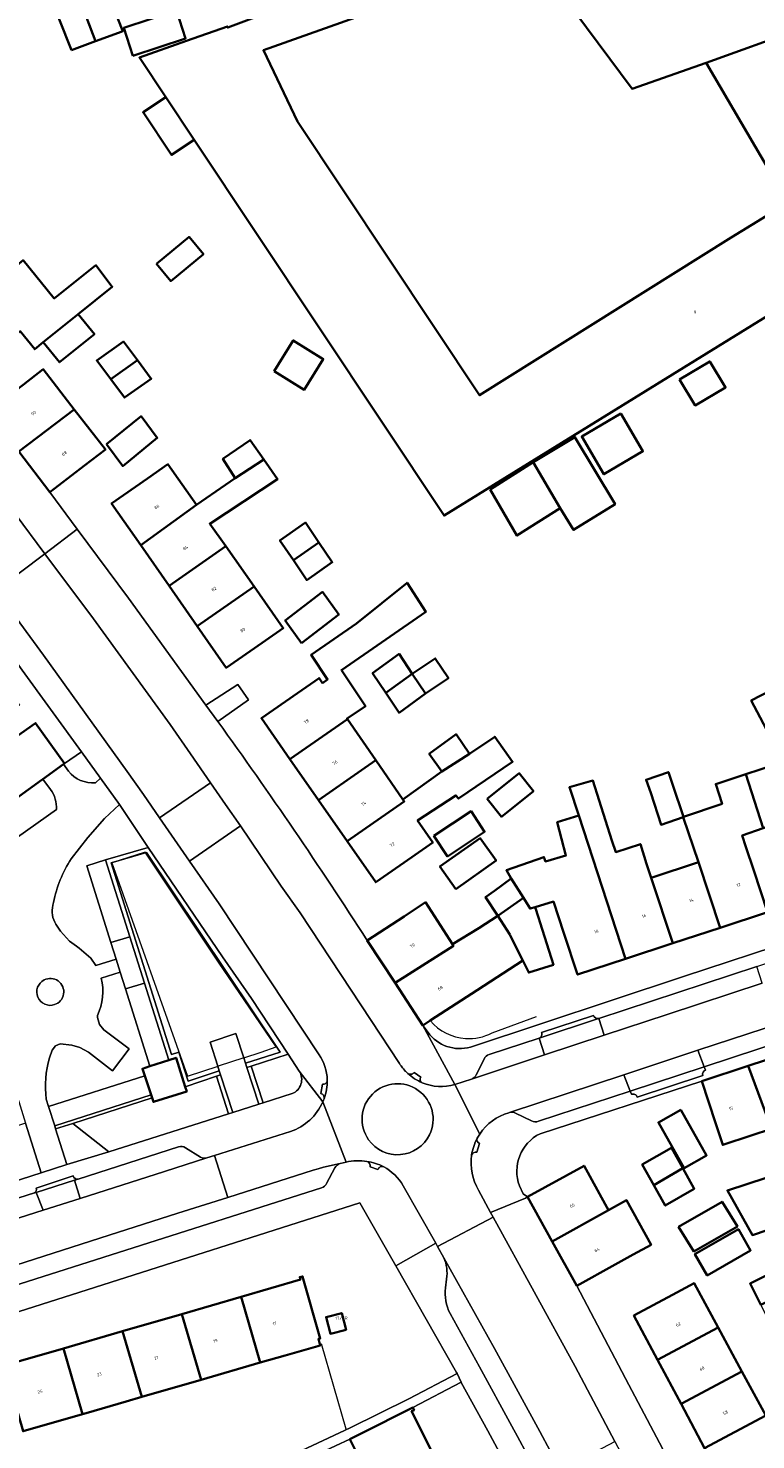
# Model space of a CAD drawing. Header units: metres. Extents: x 197700 to 204338, y 317132 to 325229.
# Tile 843 of 1056: x 202715 to 202798, y 320538 to 320699. Entities that reach past the tile are written whole.
import ezdxf
from ezdxf.enums import TextEntityAlignment as Align

# ---------------------------------------------------------------- set-up
doc = ezdxf.new("R2010")
doc.units = ezdxf.units.M
for name, color, linetype, lineweight in [('B-WE-GR-BEPLANTING_CULTUUR_HEESTERS-GV', 90, 'Continuous', 18), ('B-WE-GR-BEPLANTING_CULTUUR_VASTE PLANTENVAK-GV', 90, 'Continuous', 18), ('B-WE-IE-TERREINAFSCHEIDING_KUNSTMATIG_HEKWERK-G', 20, 'IE-TERREINAFSCHEIDING-KUNSTMATIG', 18), ('B-WE-OG-BEBOUWING-GV', 7, 'Continuous', 35), ('B-WE-OG-BEBOUWING-T18', 10, 'Continuous', 18), ('B-WE-OG-TERREIN_CULTUURSCHEIDING-GV', 7, 'Continuous', 18), ('B-WE-OG-TERREIN_ERF-GV', 7, 'Continuous', 18), ('B-WE-VH-VERHARDING_ASFALT-GV', 252, 'Continuous', 18), ('B-WE-VH-VERHARDING_BEDRIJFSVLOERPLAAT-GV', 252, 'Continuous', 18), ('B-WE-VH-VERHARDING_BETONSTRAATSTEEN-GV', 252, 'Continuous', 18), ('B-WE-VH-VERHARDING_OPEN-GV', 252, 'Continuous', 18), ('B-WE-VH-VERHARDING_SIERBESTRATING-GV', 252, 'Continuous', 18), ('B-WE-VH-VERHARDING_STRAATBAKSTEEN-GV', 252, 'Continuous', 18), ('B-WE-VH-VERHARDING_TEGEL-GV', 252, 'Continuous', 18)]:
    doc.layers.add(name, color=color, linetype=linetype, lineweight=lineweight)
doc.styles.add('NLCS-ISO-M200-T18', font='NLCS-ISO.ttf', dxfattribs={"height": 0.36})
doc.linetypes.add('IE-TERREINAFSCHEIDING-KUNSTMATIG', pattern='A,4,[82,NLCS.SHX,S=0.75,R=90,X=0,Y=0],4,-2', length=10)

msp = doc.modelspace()

# ---------------------------------------------------------------- linework, layer by layer
at = {"layer": 'B-WE-GR-BEPLANTING_CULTUUR_HEESTERS-GV'}
for points in [[(202723.089, 320613.187), (202723.661, 320613.695), (202721.491, 320616.704), (202719.565, 320615.386), (202719.451, 320615.303), (202720.02, 320614.492)], [(202717.084, 320613.597), (202716.964, 320613.511), (202706.444, 320605.881), (202708.529, 320602.967), (202718.638, 320610.118)], [(202717.974, 320612.391), (202717.084, 320613.597)]]:
    msp.add_lwpolyline(points, dxfattribs=at)
for points in [[(202720.02, 320614.492, 0.2513575), (202723.089, 320613.187)], [(202718.638, 320610.118, 0.18343), (202717.974, 320612.391)]]:
    msp.add_lwpolyline(points, format="xyb", dxfattribs=at)
for points in [[(202724.266, 320604.366), (202727.031, 320595.584), (202728.702, 320590.277), (202731.465, 320581.501), (202732.309, 320581.764), (202733.351, 320578.459), (202736.913, 320579.645), (202737.387, 320579.803), (202737.233, 320580.278), (202733.675, 320579.093), (202732.637, 320582.391), (202731.794, 320582.128), (202724.893, 320604.03), (202728.925, 320605.208), (202744.204, 320582.4), (202740.225, 320581.148), (202740.381, 320580.669), (202740.858, 320580.82), (202745.1, 320582.162), (202740.913, 320588.525), (202737.605, 320593.289), (202729.136, 320605.791)], [(202742.229, 320576.601), (202740.858, 320580.82), (202740.381, 320580.669), (202741.753, 320576.449)], [(202736.913, 320579.645), (202738.296, 320575.348), (202738.772, 320575.5), (202737.387, 320579.803)], [(202729.571, 320577.198), (202729.463, 320577.535), (202718.445, 320573.987), (202718.555, 320573.638), (202720.535, 320574.261)]]:
    msp.add_lwpolyline(points, close=True, dxfattribs=at)
at = {"layer": 'B-WE-GR-BEPLANTING_CULTUUR_VASTE PLANTENVAK-GV'}
for points in [[(202724.864, 320594.931), (202727.031, 320595.584), (202724.266, 320604.366), (202722.102, 320603.699)], [(202729.314, 320580.804), (202731.465, 320581.501), (202728.702, 320590.277), (202726.536, 320589.625)], [(202729.463, 320577.535), (202728.734, 320579.715), (202717.751, 320576.178), (202718.445, 320573.987)]]:
    msp.add_lwpolyline(points, close=True, dxfattribs=at)
at = {"layer": 'B-WE-IE-TERREINAFSCHEIDING_KUNSTMATIG_HEKWERK-G'}
for points in [[(202740.026, 320581.762), (202742.013, 320582.41), (202743.729, 320582.999), (202737.132, 320592.665), (202728.783, 320605.268), (202724.953, 320604.024), (202733.601, 320579.653), (202737.09, 320580.804)], [(202768.373, 320584.611), (202773.45, 320586.475)], [(202740.021, 320581.76), (202737.09, 320580.804)], [(202740.021, 320581.76), (202740.026, 320581.762)], [(202751.72, 320539.351), (202748.912, 320549.065)]]:
    msp.add_lwpolyline(points, dxfattribs=at)
for points in [[(202761.316, 320586.01, 0.2068285), (202765.358, 320583.96)], [(202765.358, 320583.96, 0.1428109), (202768.373, 320584.611)]]:
    msp.add_lwpolyline(points, format="xyb", dxfattribs=at)
at = {"layer": 'B-WE-OG-BEBOUWING-GV'}
for points in [[(202726.097, 320699.325), (202724.386, 320703.734), (202730.353, 320705.892), (202728.516, 320710.541), (202725.62, 320718.039), (202719.316, 320715.658), (202720.764, 320711.823), (202722.234, 320707.928), (202722.691, 320708.101), (202723.368, 320706.356), (202720.332, 320705.241), (202723.11, 320697.893), (202725.745, 320698.861), (202726.211, 320699.032)], [(202776.614, 320702.941), (202784.367, 320692.47), (202792.81, 320695.417), (202803.573, 320699.311), (202799.267, 320711.572)], [(202720.376, 320696.889), (202723.11, 320697.893), (202720.332, 320705.241), (202717.473, 320704.191)], [(202727.372, 320696.244), (202733.393, 320698.213), (202732.354, 320701.39), (202726.333, 320699.42)], [(202731.131, 320691.508), (202728.534, 320689.782), (202731.781, 320684.897), (202734.378, 320686.623)], [(202730.077, 320672.466), (202731.705, 320670.496), (202735.423, 320673.57), (202733.795, 320675.54)], [(202707.908, 320659.436), (202714.517, 320664.765), (202716.174, 320662.71), (202717.149, 320663.496), (202721.138, 320666.714), (202725.02, 320669.843), (202723.157, 320672.302), (202718.395, 320668.506), (202714.84, 320672.873), (202704.192, 320664.043)], [(202721.138, 320666.714), (202717.149, 320663.496), (202718.986, 320661.217), (202722.977, 320664.434)], [(202724.841, 320659.304), (202727.882, 320661.454), (202726.287, 320663.577), (202723.247, 320661.426)], [(202743.499, 320660.208), (202746.934, 320658.078), (202749.108, 320661.583), (202745.673, 320663.713)], [(202727.882, 320661.454), (202724.841, 320659.304), (202726.435, 320657.181), (202729.476, 320659.332)], [(202789.765, 320659.265), (202791.572, 320656.291), (202795.041, 320658.346), (202793.234, 320661.32)], [(202720.687, 320655.823), (202717.137, 320660.411), (202714.83, 320658.655), (202710.851, 320655.627), (202714.366, 320651.01)], [(202717.88, 320646.394), (202721.858, 320649.423), (202724.237, 320651.235), (202720.687, 320655.823), (202714.366, 320651.01)], [(202724.379, 320651.847), (202726.224, 320649.361), (202730.146, 320652.568), (202728.3, 320655.056)], [(202783.067, 320655.363), (202778.608, 320652.737), (202781.142, 320648.433), (202785.601, 320651.059)], [(202742.314, 320650.107), (202740.743, 320652.332), (202737.645, 320650.17), (202739.059, 320647.994)], [(202776.141, 320644.563), (202777.686, 320642.065), (202782.427, 320644.998), (202777.839, 320652.672), (202773.069, 320649.82)], [(202728.263, 320640.336), (202731.5, 320635.689), (202737.968, 320640.195), (202736.149, 320642.779), (202743.886, 320647.882), (202742.314, 320650.107), (202739.059, 320647.994), (202734.634, 320644.932)], [(202768.147, 320646.678), (202771.219, 320641.42), (202776.141, 320644.563), (202773.069, 320649.82)], [(202729.049, 320647.956), (202724.946, 320645.098), (202728.263, 320640.336), (202734.634, 320644.932), (202731.368, 320649.571)], [(202745.693, 320638.596), (202748.6, 320640.642), (202747.067, 320642.911), (202744.16, 320640.865)], [(202737.968, 320640.195), (202731.5, 320635.689), (202734.713, 320631.078), (202741.203, 320635.599)], [(202748.6, 320640.642), (202745.693, 320638.596), (202747.226, 320636.328), (202750.133, 320638.374)], [(202742.131, 320629.177), (202744.542, 320630.857), (202741.203, 320635.599), (202734.713, 320631.078), (202738.028, 320626.319)], [(202749.024, 320624.57), (202748.627, 320625.146), (202746.168, 320623.433), (202742.042, 320620.558), (202745.305, 320615.872), (202751.875, 320620.441), (202751.818, 320620.523), (202753.922, 320621.919), (202751.177, 320626.056), (202760.803, 320632.688), (202758.671, 320636.033), (202752.911, 320631.376), (202747.728, 320627.806), (202749.59, 320624.96)], [(202746.64, 320629.138), (202750.877, 320632.392), (202749.002, 320634.986), (202744.765, 320631.733)], [(202756.255, 320623.437), (202759.267, 320625.642), (202757.756, 320627.903), (202754.744, 320625.698)], [(202760.778, 320623.382), (202763.392, 320625.13), (202761.881, 320627.39), (202759.267, 320625.642)], [(202756.255, 320623.437), (202757.766, 320621.176), (202760.778, 320623.382), (202759.267, 320625.642)], [(202800.391, 320617.968), (202803.834, 320619.784), (202801.407, 320624.385), (202797.964, 320622.569)], [(202745.305, 320615.872), (202748.569, 320611.186), (202755.116, 320615.746), (202751.875, 320620.441)], [(202762.633, 320614.448), (202758.205, 320611.271), (202758.36, 320611.046), (202751.833, 320606.5), (202755.096, 320601.815), (202759.199, 320604.673), (202761.604, 320606.348), (202759.873, 320608.856), (202764.243, 320611.742), (202764.554, 320611.365), (202770.713, 320615.573), (202768.678, 320618.443), (202765.809, 320616.486)], [(202765.809, 320616.486), (202764.262, 320618.724), (202761.206, 320616.471), (202762.633, 320614.448)], [(202758.205, 320611.271), (202755.116, 320615.746), (202748.569, 320611.186), (202751.833, 320606.5), (202758.36, 320611.046)], [(202767.81, 320611.338), (202769.441, 320609.301), (202773.101, 320612.233), (202771.47, 320614.27)], [(202789.027, 320612.901), (202788.51, 320614.405), (202785.966, 320613.531), (202786.483, 320612.027), (202787.672, 320608.386), (202790.181, 320609.248), (202790.248, 320609.271)], [(202799.317, 320607.978), (202797.333, 320614.15), (202793.905, 320613.032), (202794.64, 320610.778), (202790.248, 320609.271), (202790.181, 320609.248), (202791.952, 320604.093), (202794.412, 320596.619), (202799.809, 320598.396), (202798.246, 320603.145), (202797.355, 320605.853), (202796.93, 320607.158)], [(202802.658, 320609.12), (202801.679, 320611.982), (202800.61, 320615.229), (202797.333, 320614.15), (202799.317, 320607.978)], [(202782.041, 320606.602), (202779.883, 320613.426), (202777.214, 320612.659), (202778.266, 320609.441), (202783.62, 320593.067), (202789.016, 320594.843), (202786.55, 320602.333), (202786.019, 320603.912), (202785.317, 320606.166), (202782.494, 320605.254)], [(202761.727, 320607.101), (202763.276, 320604.761), (202767.531, 320607.579), (202765.981, 320609.919)], [(202775.384, 320599.606), (202776.568, 320596.009), (202778.132, 320591.26), (202783.62, 320593.067), (202778.266, 320609.441), (202775.819, 320608.669), (202776.814, 320604.861), (202774.461, 320604.185), (202774.303, 320604.681), (202770.016, 320603.186), (202770.568, 320602.243), (202771.962, 320600.022), (202772.721, 320598.813), (202773.291, 320598.983)], [(202764.244, 320601.036), (202768.835, 320604.289), (202767.022, 320606.849), (202762.43, 320603.596)], [(202786.55, 320602.333), (202789.016, 320594.843), (202794.412, 320596.619), (202791.952, 320604.093)], [(202769.018, 320597.964), (202771.962, 320600.022), (202770.568, 320602.243), (202768.639, 320600.822), (202767.638, 320600.11)], [(202771.962, 320600.022), (202769.018, 320597.964), (202770.388, 320595.835), (202770.393, 320595.825), (202771.882, 320592.858), (202772.565, 320591.498), (202775.386, 320592.395), (202773.871, 320597.16), (202773.677, 320597.77), (202773.291, 320598.983), (202772.721, 320598.813)], [(202763.841, 320594.728), (202760.795, 320599.52), (202758.339, 320597.909), (202754.127, 320595.149), (202757.3, 320590.307), (202763.966, 320594.532)], [(202757.3, 320590.307), (202760.474, 320585.464), (202761.316, 320586.01), (202766.662, 320589.475), (202771.882, 320592.858), (202770.393, 320595.825), (202770.388, 320595.835), (202769.018, 320597.964), (202766.865, 320596.572), (202763.841, 320594.728), (202763.966, 320594.532)], [(202797.621, 320580.832), (202800.287, 320573.627), (202801.603, 320569.81), (202807.006, 320571.672), (202805.719, 320575.405), (202804.879, 320577.961), (202803.319, 320582.705)], [(202731.465, 320581.501), (202729.314, 320580.804), (202728.458, 320580.515), (202728.734, 320579.715), (202729.463, 320577.535), (202729.571, 320577.198), (202729.722, 320576.727), (202733.524, 320577.909), (202733.351, 320578.459), (202732.309, 320581.764)], [(202800.287, 320573.627), (202797.621, 320580.832), (202792.311, 320579.086), (202793.873, 320574.336), (202794.707, 320571.801), (202797.958, 320572.865)], [(202789.927, 320575.821), (202787.359, 320574.369), (202790.306, 320569.155), (202792.874, 320570.606)], [(202786.831, 320567.216), (202790.155, 320569.146), (202788.847, 320571.49), (202785.522, 320569.56)], [(202775.239, 320560.785), (202781.677, 320564.361), (202781.302, 320565.042), (202778.889, 320569.421), (202772.422, 320565.857)], [(202786.831, 320567.216), (202788.139, 320564.873), (202791.464, 320566.801), (202790.155, 320569.146)], [(202803.114, 320564.806), (202801.872, 320568.453), (202799.82, 320567.702), (202799.67, 320568.053), (202795.245, 320566.611), (202798.103, 320561.502), (202801.472, 320562.653), (202800.99, 320564.111)], [(202781.677, 320564.361), (202775.239, 320560.785), (202778.056, 320555.713), (202782.427, 320558.14), (202784.478, 320559.279), (202786.526, 320560.408), (202783.726, 320565.49)], [(202789.67, 320562.461), (202791.425, 320559.646), (202796.386, 320562.491), (202794.631, 320565.305)], [(202792.927, 320556.9), (202797.888, 320559.745), (202796.492, 320562.179), (202791.531, 320559.334)], [(202799.054, 320553.544), (202802.616, 320555.326), (202801.386, 320557.745), (202797.823, 320555.963)], [(202741.92, 320546.933), (202744.74, 320547.751), (202748.766, 320548.897), (202748.552, 320549.647), (202748.764, 320549.708), (202746.748, 320556.79), (202746.429, 320556.704), (202746.507, 320556.414), (202739.739, 320554.45)], [(202788.975, 320554.667), (202784.564, 320552.312), (202787.258, 320547.267), (202794.181, 320550.964), (202791.459, 320555.993)], [(202732.971, 320552.487), (202735.151, 320544.971), (202741.92, 320546.933), (202739.739, 320554.45)], [(202735.151, 320544.971), (202732.971, 320552.487), (202726.203, 320550.524), (202728.383, 320543.009)], [(202751.705, 320550.682), (202751.219, 320552.587), (202749.436, 320552.133), (202749.922, 320550.227)], [(202719.435, 320548.56), (202721.614, 320541.047), (202722.031, 320541.168), (202726.619, 320542.498), (202728.383, 320543.009), (202726.203, 320550.524)], [(202787.258, 320547.267), (202789.951, 320542.223), (202796.903, 320545.935), (202794.181, 320550.964)], [(202721.614, 320541.047), (202719.435, 320548.56), (202712.667, 320546.597), (202714.846, 320539.085)], [(202792.645, 320537.178), (202799.626, 320540.905), (202796.903, 320545.935), (202789.951, 320542.223)], [(202762.411, 320534.961), (202759.198, 320541.376), (202759.468, 320541.508), (202759.336, 320541.799), (202753.353, 320538.793), (202752.15, 320538.182), (202755.443, 320531.549)], [(202792.645, 320537.178), (202795.339, 320532.134), (202799.75, 320534.489), (202802.348, 320535.876), (202799.626, 320540.905)]]:
    msp.add_lwpolyline(points, close=True, dxfattribs=at)
for points in [[(202802.071, 320679.408), (202795.679, 320675.476), (202766.939, 320657.455), (202746.159, 320688.72), (202742.273, 320696.864), (202753.976, 320701.026), (202754.219, 320701.117), (202754.313, 320700.875), (202758.924, 320702.872), (202758.477, 320704.018), (202761.403, 320705.198), (202760.403, 320707.871), (202757.372, 320706.737), (202755.72, 320706.119), (202745.403, 320702.239), (202742.492, 320701.047), (202738.212, 320699.448), (202738.161, 320699.585), (202733.505, 320697.938), (202728.123, 320696.034), (202731.131, 320691.508), (202734.378, 320686.623), (202762.901, 320643.708), (202803.707, 320668.941)], [(202803.573, 320699.311), (202792.81, 320695.417), (202801.513, 320680.541)], [(202706.444, 320605.881), (202716.964, 320613.511), (202717.084, 320613.597), (202719.451, 320615.303), (202719.565, 320615.386), (202716.247, 320620.003), (202713.291, 320617.879)]]:
    msp.add_lwpolyline(points, dxfattribs=at)
at = {"layer": 'B-WE-OG-TERREIN_CULTUURSCHEIDING-GV'}
for points in [[(202740.225, 320581.148), (202744.204, 320582.4), (202728.925, 320605.208), (202724.893, 320604.03), (202731.794, 320582.128), (202732.637, 320582.391), (202733.675, 320579.093), (202737.233, 320580.278), (202737.067, 320580.796), (202736.181, 320583.547), (202739.124, 320584.535), (202740.026, 320581.762)], [(202729.314, 320580.804), (202728.458, 320580.515), (202728.734, 320579.715), (202729.463, 320577.535), (202729.571, 320577.198), (202720.535, 320574.261), (202724.644, 320571.004), (202738.296, 320575.348), (202736.913, 320579.645), (202733.351, 320578.459), (202732.309, 320581.764), (202731.465, 320581.501)], [(202711.543, 320573.103), (202708.914, 320572.277), (202709.593, 320570.143), (202708.79, 320569.888), (202709.887, 320566.377), (202716.893, 320568.615), (202715.132, 320574.304)]]:
    msp.add_lwpolyline(points, close=True, dxfattribs=at)
for points in [[(202746.369, 320580.234), (202745.1, 320582.162), (202740.858, 320580.82), (202742.229, 320576.601)], [(202742.229, 320576.601), (202745.569, 320577.663)]]:
    msp.add_lwpolyline(points, dxfattribs=at)
msp.add_lwpolyline([(202745.569, 320577.663, 0.462934), (202746.369, 320580.234)], format="xyb", dxfattribs=at)
at = {"layer": 'B-WE-OG-TERREIN_ERF-GV'}
for points in [[(202724.386, 320703.734), (202726.097, 320699.325), (202726.211, 320699.032), (202725.745, 320698.861), (202723.11, 320697.893), (202720.376, 320696.889), (202717.473, 320704.191)], [(202803.707, 320668.941), (202762.901, 320643.708), (202734.378, 320686.623), (202731.781, 320684.897), (202728.534, 320689.782), (202731.131, 320691.508), (202728.123, 320696.034), (202733.505, 320697.938), (202738.161, 320699.585)], [(202714.84, 320672.873), (202718.395, 320668.506), (202723.157, 320672.302), (202725.02, 320669.843), (202721.138, 320666.714), (202722.977, 320664.434), (202718.986, 320661.217), (202717.149, 320663.496), (202716.174, 320662.71), (202714.517, 320664.765)], [(202714.83, 320658.655), (202717.137, 320660.411), (202720.687, 320655.823), (202724.237, 320651.235), (202721.858, 320649.423), (202717.88, 320646.394), (202721.026, 320642.147), (202726.862, 320634.27), (202735.709, 320622.049), (202739.355, 320624.413), (202740.568, 320622.672), (202737.076, 320620.168)], [(202754.127, 320595.149), (202758.339, 320597.909), (202760.795, 320599.52), (202763.841, 320594.728), (202766.865, 320596.572), (202769.018, 320597.964), (202767.638, 320600.11), (202768.639, 320600.822), (202770.568, 320602.243), (202770.016, 320603.186), (202774.303, 320604.681), (202774.461, 320604.185), (202776.814, 320604.861), (202775.819, 320608.669), (202778.266, 320609.441), (202777.214, 320612.659), (202779.883, 320613.426), (202782.041, 320606.602), (202782.494, 320605.254), (202785.317, 320606.166), (202786.019, 320603.912), (202786.55, 320602.333), (202791.952, 320604.093), (202790.181, 320609.248), (202787.672, 320608.386), (202786.483, 320612.027), (202785.966, 320613.531), (202788.51, 320614.405), (202789.027, 320612.901), (202790.248, 320609.271), (202794.64, 320610.778), (202793.905, 320613.032), (202797.333, 320614.15), (202800.61, 320615.229)], [(202799.317, 320607.978), (202796.93, 320607.158), (202797.355, 320605.853), (202798.246, 320603.145), (202799.809, 320598.396), (202794.412, 320596.619), (202789.016, 320594.843), (202783.62, 320593.067), (202778.132, 320591.26), (202776.568, 320596.009), (202775.384, 320599.606), (202773.291, 320598.983), (202773.677, 320597.77), (202773.871, 320597.16), (202775.386, 320592.395), (202772.565, 320591.498), (202771.882, 320592.858), (202766.662, 320589.475), (202761.316, 320586.01), (202760.474, 320585.464), (202761.071, 320584.663)], [(202765.92, 320582.98), (202790.219, 320591.052), (202816.19, 320599.595)], [(202828.435, 320582.171), (202827.698, 320581.93), (202822.493, 320580.231), (202816.553, 320578.291), (202810.611, 320576.351), (202809.572, 320579.532), (202808.019, 320584.285), (202803.319, 320582.705), (202804.879, 320577.961), (202805.719, 320575.405), (202807.006, 320571.672), (202801.603, 320569.81), (202800.287, 320573.627), (202797.958, 320572.865), (202794.707, 320571.801), (202793.873, 320574.336), (202792.311, 320579.086), (202773.851, 320573.091)], [(202771.502, 320567.115), (202771.944, 320566.234), (202772.422, 320565.857), (202778.889, 320569.421), (202781.302, 320565.042), (202781.677, 320564.361), (202783.726, 320565.49), (202786.526, 320560.408), (202784.478, 320559.279), (202782.427, 320558.14), (202778.056, 320555.713), (202783.985, 320544.38), (202789.962, 320533.072), (202791.251, 320530.441), (202792.526, 320527.804), (202804.257, 320533.843)], [(202738.643, 320533.133), (202752.175, 320539.485), (202758.873, 320542.794), (202764.384, 320545.681), (202764.316, 320545.8), (202757.374, 320557.989), (202753.28, 320565.177), (202720.361, 320554.681), (202695.59, 320546.8), (202704.252, 320518.86)], [(202712.667, 320546.597), (202719.435, 320548.56), (202726.203, 320550.524), (202732.971, 320552.487), (202739.739, 320554.45), (202746.507, 320556.414), (202746.429, 320556.704), (202746.748, 320556.79), (202748.764, 320549.708), (202748.552, 320549.647), (202748.766, 320548.897), (202744.74, 320547.751), (202741.92, 320546.933), (202735.151, 320544.971), (202728.383, 320543.009), (202726.619, 320542.498), (202722.031, 320541.168), (202721.614, 320541.047), (202714.846, 320539.085)], [(202770.862, 320533.609), (202767.882, 320539.157), (202764.85, 320544.678), (202764.838, 320544.7), (202759.336, 320541.799), (202759.468, 320541.508), (202759.198, 320541.376), (202762.411, 320534.961)], [(202755.443, 320531.549), (202752.15, 320538.182), (202739.044, 320532.114)]]:
    msp.add_lwpolyline(points, dxfattribs=at)
for points in [[(202727.372, 320696.244), (202726.333, 320699.42), (202732.354, 320701.39), (202733.393, 320698.213)], [(202730.077, 320672.466), (202733.795, 320675.54), (202735.423, 320673.57), (202731.705, 320670.496)], [(202724.841, 320659.304), (202723.247, 320661.426), (202726.287, 320663.577), (202727.882, 320661.454), (202729.476, 320659.332), (202726.435, 320657.181)], [(202743.499, 320660.208), (202745.673, 320663.713), (202749.108, 320661.583), (202746.934, 320658.078)], [(202789.765, 320659.265), (202793.234, 320661.32), (202795.041, 320658.346), (202791.572, 320656.291)], [(202724.379, 320651.847), (202728.3, 320655.056), (202730.146, 320652.568), (202726.224, 320649.361)], [(202783.067, 320655.363), (202785.601, 320651.059), (202781.142, 320648.433), (202778.608, 320652.737)], [(202731.5, 320635.689), (202728.263, 320640.336), (202724.946, 320645.098), (202729.049, 320647.956), (202731.368, 320649.571), (202734.634, 320644.932), (202739.059, 320647.994), (202737.645, 320650.17), (202740.743, 320652.332), (202742.314, 320650.107), (202743.886, 320647.882), (202736.149, 320642.779), (202737.968, 320640.195), (202741.203, 320635.599), (202744.542, 320630.857), (202742.131, 320629.177), (202738.028, 320626.319), (202734.713, 320631.078)], [(202776.141, 320644.563), (202771.219, 320641.42), (202768.147, 320646.678), (202773.069, 320649.82), (202777.839, 320652.672), (202782.427, 320644.998), (202777.686, 320642.065)], [(202745.693, 320638.596), (202744.16, 320640.865), (202747.067, 320642.911), (202748.6, 320640.642), (202750.133, 320638.374), (202747.226, 320636.328)], [(202758.205, 320611.271), (202762.633, 320614.448), (202761.206, 320616.471), (202764.262, 320618.724), (202765.809, 320616.486), (202768.678, 320618.443), (202770.713, 320615.573), (202764.554, 320611.365), (202764.243, 320611.742), (202759.873, 320608.856), (202761.604, 320606.348), (202759.199, 320604.673), (202755.096, 320601.815), (202751.833, 320606.5), (202748.569, 320611.186), (202745.305, 320615.872), (202742.042, 320620.558), (202746.168, 320623.433), (202748.627, 320625.146), (202749.024, 320624.57), (202749.59, 320624.96), (202747.728, 320627.806), (202752.911, 320631.376), (202758.671, 320636.033), (202760.803, 320632.688), (202751.177, 320626.056), (202753.922, 320621.919), (202751.818, 320620.523), (202751.875, 320620.441), (202755.116, 320615.746)], [(202746.64, 320629.138), (202744.765, 320631.733), (202749.002, 320634.986), (202750.877, 320632.392)], [(202719.565, 320615.386), (202721.491, 320616.704), (202714.744, 320626.028), (202709.548, 320633.212), (202689.442, 320619.03), (202692.988, 320609.369), (202700.4, 320614.721), (202703.332, 320610.66), (202708.48, 320614.377), (202703.809, 320620.846), (202703.07, 320620.313), (202700.963, 320623.232), (202701.702, 320623.765), (202709.08, 320629.092), (202713.706, 320622.684), (202713.877, 320622.809), (202714.427, 320622.044), (202713.663, 320621.483), (202713.485, 320621.725), (202711.571, 320620.325), (202713.291, 320617.879), (202716.247, 320620.003)], [(202756.255, 320623.437), (202754.744, 320625.698), (202757.756, 320627.903), (202759.267, 320625.642), (202761.881, 320627.39), (202763.392, 320625.13), (202760.778, 320623.382), (202757.766, 320621.176)], [(202800.391, 320617.968), (202797.964, 320622.569), (202801.407, 320624.385), (202803.834, 320619.784)], [(202767.81, 320611.338), (202771.47, 320614.27), (202773.101, 320612.233), (202769.441, 320609.301)], [(202761.727, 320607.101), (202765.981, 320609.919), (202767.531, 320607.579), (202763.276, 320604.761)], [(202764.244, 320601.036), (202762.43, 320603.596), (202767.022, 320606.849), (202768.835, 320604.289)], [(202789.927, 320575.821), (202792.874, 320570.606), (202790.306, 320569.155), (202787.359, 320574.369)], [(202786.831, 320567.216), (202785.522, 320569.56), (202788.847, 320571.49), (202790.155, 320569.146), (202791.464, 320566.801), (202788.139, 320564.873)], [(202803.114, 320564.806), (202800.99, 320564.111), (202801.472, 320562.653), (202798.103, 320561.502), (202795.245, 320566.611), (202799.67, 320568.053), (202799.82, 320567.702), (202801.872, 320568.453)], [(202789.67, 320562.461), (202794.631, 320565.305), (202796.386, 320562.491), (202791.425, 320559.646)], [(202792.927, 320556.9), (202791.531, 320559.334), (202796.492, 320562.179), (202797.888, 320559.745)], [(202799.054, 320553.544), (202797.823, 320555.963), (202801.386, 320557.745), (202802.616, 320555.326), (202803.846, 320552.908), (202800.284, 320551.126)], [(202799.75, 320534.489), (202795.339, 320532.134), (202792.645, 320537.178), (202789.951, 320542.223), (202787.258, 320547.267), (202784.564, 320552.312), (202788.975, 320554.667), (202791.459, 320555.993), (202794.181, 320550.964), (202796.903, 320545.935), (202799.626, 320540.905), (202802.348, 320535.876)], [(202751.705, 320550.682), (202749.922, 320550.227), (202749.436, 320552.133), (202751.219, 320552.587)]]:
    msp.add_lwpolyline(points, close=True, dxfattribs=at)
for points in [[(202737.076, 320620.168, -0.013879), (202754.127, 320595.149)], [(202761.071, 320584.663, 0.3171833), (202765.92, 320582.98)], [(202773.851, 320573.091, 0.3819493), (202771.502, 320567.115)]]:
    msp.add_lwpolyline(points, format="xyb", dxfattribs=at)
at = {"layer": 'B-WE-VH-VERHARDING_ASFALT-GV'}
for points in [[(202717.314, 320639.352), (202713.92, 320643.897), (202706.091, 320653.986), (202698.211, 320664.037), (202691.356, 320672.609), (202685.977, 320668.061), (202690.697, 320662.133), (202690.984, 320661.773), (202691.898, 320660.637), (202696.697, 320654.667), (202696.73, 320654.624), (202702.399, 320647.279), (202703.138, 320646.321), (202710.389, 320636.904), (202711.73, 320635.148)], [(202736.252, 320613.179), (202733.942, 320616.503), (202731.62, 320619.82), (202722.86, 320631.924), (202717.314, 320639.352), (202711.73, 320635.148), (202717.177, 320627.743), (202726.723, 320614.471), (202728.58, 320611.825), (202730.428, 320609.174)], [(202730.428, 320609.174), (202732.136, 320606.705), (202733.836, 320604.232), (202739.649, 320608.24), (202737.954, 320610.711), (202736.252, 320613.179)], [(202776.177, 320534.637), (202782.393, 320537.908), (202777.869, 320546.507), (202768.493, 320563.551), (202768.486, 320563.547), (202762.159, 320560.198), (202762.882, 320558.9), (202768.648, 320548.547), (202773.815, 320539.077), (202775.002, 320536.86)]]:
    msp.add_lwpolyline(points, close=True, dxfattribs=at)
at = {"layer": 'B-WE-VH-VERHARDING_BEDRIJFSVLOERPLAAT-GV'}
for points in [[(202759.479, 320580.096, -0.420663), (202758.754, 320579.965)], [(202758.754, 320579.965, 0.0882611), (202760.411, 320578.903)], [(202760.411, 320578.903, -0.4364696), (202760.24, 320579.551)]]:
    msp.add_lwpolyline(points, format="xyb", dxfattribs=at)
msp.add_lwpolyline([(202760.24, 320579.551), (202759.479, 320580.096)], dxfattribs=at)
at = {"layer": 'B-WE-VH-VERHARDING_BETONSTRAATSTEEN-GV'}
for points in [[(202720.02, 320614.492), (202719.451, 320615.303), (202717.084, 320613.597), (202717.974, 320612.391)], [(202720.328, 320604.483), (202722.213, 320606.928), (202724.132, 320609.109), (202725.859, 320610.693), (202723.661, 320613.695), (202723.089, 320613.187)], [(202718.638, 320610.118), (202708.529, 320602.967), (202706.444, 320605.881), (202705.452, 320605.161), (202706.697, 320603.375), (202707.073, 320602.644)], [(202739.649, 320608.24), (202733.836, 320604.232), (202737.216, 320599.341), (202748.621, 320582.114)], [(202757.732, 320581.231), (202754.571, 320586.01), (202746.461, 320598.322), (202744.304, 320601.372), (202739.649, 320608.24)], [(202718.242, 320599.177), (202718.315, 320599.517)], [(202723.744, 320590.872), (202725.935, 320591.532), (202725.465, 320593.023), (202723.134, 320592.32), (202722.578, 320593.133), (202721.249, 320594.295), (202720.938, 320594.493), (202720.147, 320595.096), (202719.111, 320596.242), (202718.58, 320597.022)], [(202799.21, 320590.281), (202788.371, 320586.708), (202781.184, 320584.332), (202774.367, 320582.079), (202766.019, 320579.32), (202764.112, 320578.693), (202766.965, 320573.048)], [(202717.862, 320581.755), (202718.151, 320582.628), (202718.551, 320583.117), (202719.075, 320583.372), (202720.392, 320583.191), (202721.329, 320582.942), (202722.314, 320582.392), (202725.044, 320580.27), (202726.944, 320582.766), (202724.073, 320584.951), (202723.564, 320585.576), (202723.315, 320586.363), (202723.32, 320586.597)], [(202770.357, 320575.509), (202770.365, 320575.511), (202783.405, 320579.818), (202791.874, 320582.616), (202801.3, 320585.729)], [(202773.751, 320584.012), (202780.51, 320586.243)], [(202779.957, 320586.596), (202774.032, 320584.654)], [(202766.019, 320579.32), (202774.367, 320582.079), (202773.738, 320584.007), (202768.043, 320582.128)], [(202711.719, 320582.705), (202712.067, 320582.494), (202712.542, 320582.12), (202712.941, 320581.4), (202713.146, 320580.723), (202715.132, 320574.304), (202716.893, 320568.615), (202719.848, 320569.559), (202718.555, 320573.638), (202718.445, 320573.987), (202717.751, 320576.178), (202717.481, 320577.042)], [(202767.46, 320581.62), (202766.578, 320579.827)], [(202792.742, 320580.361), (202792.595, 320580.743), (202784.147, 320577.965)], [(202749.03, 320578.73), (202748.829, 320577.681)], [(202749.565, 320579.234), (202749.564, 320579.253), (202749.562, 320579.193)], [(202749.564, 320579.253), (202749.565, 320579.234)], [(202760.415, 320578.901), (202760.411, 320578.903)], [(202766.965, 320573.048), (202764.112, 320578.693)], [(202773.669, 320574.519), (202784.147, 320577.965), (202783.405, 320579.818), (202770.365, 320575.511)], [(202784.929, 320577.252), (202792.423, 320579.737)], [(202784.147, 320577.965), (202784.298, 320577.587)], [(202738.209, 320565.815), (202747.935, 320568.93), (202748.52, 320569.091), (202749.129, 320569.25), (202751.036, 320569.695), (202751.711, 320569.853), (202749.054, 320576.734)], [(202749.054, 320576.734), (202751.711, 320569.853)], [(202770.297, 320575.489), (202770.357, 320575.509)], [(202771.065, 320575.427), (202772.868, 320574.551)], [(202745.354, 320573.345), (202736.684, 320570.59), (202738.209, 320565.815)], [(202732.593, 320571.576), (202721.125, 320567.911), (202720.715, 320567.78), (202721.368, 320565.703), (202730.974, 320568.769)], [(202735.088, 320570.423), (202733.374, 320571.489)], [(202680.183, 320547.257), (202683.312, 320548.252), (202687.937, 320549.724), (202693.961, 320551.641), (202698.388, 320553.05), (202700.218, 320553.633), (202724.678, 320561.481), (202732.513, 320563.991), (202738.209, 320565.815), (202736.684, 320570.59), (202735.83, 320570.319), (202730.974, 320568.769), (202721.368, 320565.703), (202717.126, 320564.349), (202678.533, 320552.031)], [(202751.036, 320569.695), (202749.129, 320569.25), (202748.52, 320569.091), (202747.935, 320568.93), (202738.209, 320565.815), (202732.513, 320563.991), (202724.678, 320561.481), (202700.218, 320553.633)], [(202730.974, 320568.769), (202735.83, 320570.319)], [(202749.493, 320567.396), (202750.437, 320569.175)], [(202754.458, 320569.307), (202755.354, 320568.996)], [(202756.004, 320569.314), (202756.022, 320569.305)], [(202720.556, 320568.263), (202716.337, 320566.882)], [(202716.347, 320566.384), (202720.715, 320567.78), (202721.125, 320567.911)], [(202717.126, 320564.349), (202716.347, 320566.384), (202716.126, 320566.313), (202677.302, 320553.935)], [(202703.235, 320552.346), (202725.735, 320559.511), (202748.894, 320566.901)], [(202716.126, 320566.313), (202716.347, 320566.384)], [(202758.228, 320567.127), (202761.95, 320560.566), (202762.159, 320560.198), (202768.486, 320563.547), (202768.493, 320563.551), (202768.211, 320564.08), (202766.84, 320566.647)], [(202678.533, 320552.031), (202717.126, 320564.349)], [(202763.576, 320552.564), (202766.955, 320546.449), (202770.651, 320539.684), (202771.272, 320538.492), (202772.396, 320536.425), (202772.873, 320535.86), (202773.535, 320535.533), (202774.48, 320535.285), (202775.568, 320535.024), (202775.906, 320534.884), (202776.177, 320534.637), (202775.002, 320536.86), (202773.815, 320539.077), (202768.648, 320548.547), (202762.882, 320558.9)], [(202763.182, 320556.486), (202763.045, 320555.489)]]:
    msp.add_lwpolyline(points, dxfattribs=at)
for points in [[(202723.089, 320613.187, -0.2513575), (202720.02, 320614.492)], [(202717.974, 320612.391, -0.18343), (202718.638, 320610.118)], [(202718.315, 320599.517, -0.0947802), (202720.328, 320604.483)], [(202718.58, 320597.022, -0.2005524), (202718.242, 320599.177)], [(202718.433, 320587.83, -0.932039), (202717.246, 320590.651)], [(202717.246, 320590.651, -1.0820353), (202718.433, 320587.83)], [(202723.32, 320586.597, 0.1824938), (202723.744, 320590.872)], [(202780.51, 320586.243, -0.3869522), (202779.957, 320586.596)], [(202774.032, 320584.654, -0.4176878), (202773.751, 320584.012)], [(202748.621, 320582.114, -0.137309), (202749.564, 320579.253)], [(202768.043, 320582.128, 0.1913579), (202767.46, 320581.62)], [(202717.481, 320577.042, -0.1078946), (202717.862, 320581.755)], [(202758.468, 320580.249, -0.0544324), (202757.732, 320581.231)], [(202792.423, 320579.737, -0.3905771), (202792.742, 320580.361)], [(202749.562, 320579.193, -0.4378274), (202749.03, 320578.73)], [(202749.565, 320579.234, -0.0896459), (202749.192, 320577.08)], [(202749.192, 320577.08, 0.0896459), (202749.565, 320579.234)], [(202761.231, 320572.959, 1.7566857), (202754.28, 320572.402)], [(202754.28, 320572.402, -1.7566857), (202761.231, 320572.959)], [(202758.754, 320579.965, -0.0175087), (202758.468, 320580.249)], [(202760.411, 320578.903, -0.0882611), (202758.754, 320579.965)], [(202764.112, 320578.693, -0.1698624), (202760.415, 320578.901)], [(202766.578, 320579.827, -0.2008221), (202766.019, 320579.32)], [(202748.829, 320577.681, -0.4289284), (202749.192, 320577.08)], [(202749.192, 320577.08, -0.0149616), (202749.054, 320576.734)], [(202784.298, 320577.587, -0.4740217), (202784.929, 320577.252)], [(202749.054, 320576.734, -0.2126381), (202745.354, 320573.345)], [(202766.965, 320573.048, -0.1786646), (202770.297, 320575.489)], [(202770.365, 320575.511, -0.184779), (202771.065, 320575.427)], [(202772.868, 320574.551, 0.2174354), (202773.669, 320574.519)], [(202754.28, 320572.402, 0.570745), (202761.231, 320572.959)], [(202761.231, 320572.959, -0.570745), (202754.28, 320572.402)], [(202766.039, 320570.637, -0.0860774), (202766.679, 320572.569)], [(202766.679, 320572.569, -0.0236609), (202766.965, 320573.048)], [(202733.374, 320571.489, 0.2166971), (202732.593, 320571.576)], [(202766.84, 320566.647, -0.170354), (202766.039, 320570.637)], [(202735.83, 320570.319, -0.183092), (202735.088, 320570.423)], [(202750.437, 320569.175, -0.2064778), (202751.036, 320569.695)], [(202751.711, 320569.853, -0.0927432), (202754.094, 320569.926)], [(202754.094, 320569.926, -0.0775749), (202756.004, 320569.314)], [(202756.004, 320569.314, 0.0775749), (202754.094, 320569.926)], [(202754.094, 320569.926, -0.3904607), (202754.458, 320569.307)], [(202755.354, 320568.996, -0.4276886), (202756.004, 320569.314)], [(202756.022, 320569.305, -0.1395987), (202758.228, 320567.127)], [(202721.125, 320567.911, -0.3965514), (202720.556, 320568.263)], [(202748.894, 320566.901, 0.1926581), (202749.493, 320567.396)], [(202716.337, 320566.882, -0.3890017), (202716.126, 320566.313)], [(202762.882, 320558.9, -0.1392004), (202763.182, 320556.486)], [(202763.045, 320555.489, 0.146734), (202763.576, 320552.564)]]:
    msp.add_lwpolyline(points, format="xyb", dxfattribs=at)
for points in [[(202799.21, 320590.281), (202798.599, 320592.195), (202780.565, 320586.26), (202781.184, 320584.332), (202788.371, 320586.708)], [(202780.51, 320586.243), (202773.751, 320584.012), (202773.738, 320584.007), (202774.367, 320582.079), (202781.184, 320584.332), (202780.565, 320586.26)], [(202791.874, 320582.616), (202792.595, 320580.743), (202801.962, 320583.819), (202801.3, 320585.729)], [(202792.595, 320580.743), (202791.874, 320582.616), (202783.405, 320579.818), (202784.147, 320577.965)], [(202721.368, 320565.703), (202720.715, 320567.78), (202716.347, 320566.384), (202717.126, 320564.349)]]:
    msp.add_lwpolyline(points, close=True, dxfattribs=at)
at = {"layer": 'B-WE-VH-VERHARDING_OPEN-GV'}
for points in [[(202792.81, 320695.417), (202784.367, 320692.47), (202776.614, 320702.941), (202773.578, 320707.041), (202772.362, 320706.129), (202769.525, 320704.009), (202766.09, 320701.475), (202763.767, 320703.255), (202761.994, 320705.339), (202761.403, 320705.198), (202758.477, 320704.018), (202758.924, 320702.872), (202754.313, 320700.875), (202754.219, 320701.117), (202753.976, 320701.026), (202742.273, 320696.864), (202746.159, 320688.72), (202766.939, 320657.455), (202795.679, 320675.476), (202802.071, 320679.408), (202801.513, 320680.541)], [(202740.568, 320622.672), (202739.355, 320624.413), (202735.709, 320622.049), (202737.076, 320620.168)], [(202726.536, 320589.625), (202728.702, 320590.277), (202727.031, 320595.584), (202724.864, 320594.931), (202725.465, 320593.023), (202725.935, 320591.532)], [(202759.336, 320541.799), (202764.838, 320544.7), (202764.384, 320545.681), (202758.873, 320542.794), (202752.175, 320539.485), (202738.643, 320533.133), (202739.044, 320532.114), (202752.15, 320538.182), (202753.353, 320538.793)]]:
    msp.add_lwpolyline(points, close=True, dxfattribs=at)
for points in [[(202725.465, 320593.023), (202724.864, 320594.931), (202722.102, 320603.699), (202724.266, 320604.366), (202729.136, 320605.791), (202725.859, 320610.693), (202724.132, 320609.109), (202722.213, 320606.928), (202720.328, 320604.483)], [(202718.315, 320599.517), (202718.242, 320599.177)], [(202718.58, 320597.022), (202719.111, 320596.242), (202720.147, 320595.096), (202720.938, 320594.493), (202721.249, 320594.295), (202722.578, 320593.133), (202723.134, 320592.32), (202725.465, 320593.023)], [(202717.481, 320577.042), (202717.751, 320576.178), (202728.734, 320579.715), (202728.458, 320580.515), (202729.314, 320580.804), (202726.536, 320589.625), (202725.935, 320591.532)], [(202725.935, 320591.532), (202723.744, 320590.872)], [(202723.32, 320586.597), (202723.315, 320586.363), (202723.564, 320585.576), (202724.073, 320584.951), (202726.944, 320582.766), (202725.044, 320580.27), (202722.314, 320582.392), (202721.329, 320582.942), (202720.392, 320583.191), (202719.075, 320583.372), (202718.551, 320583.117), (202718.151, 320582.628), (202717.862, 320581.755)]]:
    msp.add_lwpolyline(points, dxfattribs=at)
for points in [[(202720.328, 320604.483, 0.0947802), (202718.315, 320599.517)], [(202718.242, 320599.177, 0.2005524), (202718.58, 320597.022)], [(202723.744, 320590.872, -0.1824938), (202723.32, 320586.597)], [(202717.862, 320581.755, 0.1078946), (202717.481, 320577.042)]]:
    msp.add_lwpolyline(points, format="xyb", dxfattribs=at)
at = {"layer": 'B-WE-VH-VERHARDING_SIERBESTRATING-GV'}
for points in [[(202717.246, 320590.651, 0.932039), (202718.433, 320587.83)], [(202718.433, 320587.83, 1.0820353), (202717.246, 320590.651)]]:
    msp.add_lwpolyline(points, format="xyb", dxfattribs=at)
at = {"layer": 'B-WE-VH-VERHARDING_STRAATBAKSTEEN-GV'}
msp.add_lwpolyline([(202740.381, 320580.669), (202740.225, 320581.148), (202740.026, 320581.762), (202739.124, 320584.535), (202736.181, 320583.547), (202737.067, 320580.796), (202737.233, 320580.278), (202737.387, 320579.803), (202738.772, 320575.5), (202741.753, 320576.449)], close=True, dxfattribs=at)
at = {"layer": 'B-WE-VH-VERHARDING_TEGEL-GV'}
for points in [[(202687.69, 320677.194), (202691.356, 320672.609), (202698.211, 320664.037), (202706.091, 320653.986), (202713.92, 320643.897), (202717.314, 320639.352), (202721.026, 320642.147), (202717.88, 320646.394), (202714.366, 320651.01), (202710.851, 320655.627), (202707.908, 320659.436), (202704.192, 320664.043), (202700.279, 320668.896), (202677.655, 320697.156), (202676.827, 320698.231), (202678.404, 320704.006), (202671.435, 320700.505)], [(202737.076, 320620.168), (202735.709, 320622.049), (202726.862, 320634.27), (202721.026, 320642.147), (202717.314, 320639.352), (202722.86, 320631.924), (202731.62, 320619.82), (202733.942, 320616.503), (202736.252, 320613.179), (202737.954, 320610.711), (202739.649, 320608.24), (202744.304, 320601.372), (202746.461, 320598.322), (202754.571, 320586.01), (202757.732, 320581.231)], [(202748.621, 320582.114), (202737.216, 320599.341), (202733.836, 320604.232), (202732.136, 320606.705), (202730.428, 320609.174), (202728.58, 320611.825), (202726.723, 320614.471), (202717.177, 320627.743), (202711.73, 320635.148), (202709.404, 320633.398), (202709.548, 320633.212), (202714.744, 320626.028), (202721.491, 320616.704)], [(202721.491, 320616.704), (202723.661, 320613.695), (202725.859, 320610.693), (202729.136, 320605.791), (202737.605, 320593.289), (202740.913, 320588.525), (202745.1, 320582.162), (202746.369, 320580.234), (202749.054, 320576.734)], [(202854.928, 320614.97), (202851.406, 320613.691), (202852.138, 320611.825), (202846.299, 320609.884), (202837.955, 320606.988), (202830.039, 320604.24), (202824.089, 320602.175), (202816.19, 320599.595), (202790.219, 320591.052), (202765.92, 320582.98)], [(202760.474, 320585.464), (202757.3, 320590.307), (202754.127, 320595.149)], [(202773.851, 320573.091), (202792.311, 320579.086), (202797.621, 320580.832), (202803.319, 320582.705), (202808.019, 320584.285), (202813.959, 320586.227), (202819.899, 320588.168), (202825.839, 320590.11), (202827.384, 320590.643), (202834.469, 320592.969), (202837.825, 320594.04), (202842.893, 320595.658)], [(202780.51, 320586.243), (202780.565, 320586.26), (202798.599, 320592.195), (202800.547, 320592.836)], [(202761.071, 320584.663), (202760.474, 320585.464), (202764.112, 320578.693), (202766.019, 320579.32)], [(202764.112, 320578.693), (202760.474, 320585.464)], [(202774.032, 320584.654), (202779.957, 320586.596)], [(202768.043, 320582.128), (202773.738, 320584.007), (202773.751, 320584.012)], [(202802.038, 320583.844), (202801.962, 320583.819), (202792.595, 320580.743), (202792.742, 320580.361)], [(202766.578, 320579.827), (202767.46, 320581.62)], [(202749.054, 320576.734), (202746.369, 320580.234)], [(202748.829, 320577.681), (202749.03, 320578.73)], [(202749.562, 320579.193), (202749.564, 320579.253)], [(202759.479, 320580.096), (202760.24, 320579.551)], [(202760.411, 320578.903), (202760.415, 320578.901)], [(202792.423, 320579.737), (202784.929, 320577.252)], [(202745.569, 320577.663), (202742.229, 320576.601), (202741.753, 320576.449), (202738.772, 320575.5), (202738.296, 320575.348)], [(202784.298, 320577.587), (202784.147, 320577.965), (202773.669, 320574.519)], [(202770.365, 320575.511), (202770.357, 320575.509), (202770.297, 320575.489)], [(202738.296, 320575.348), (202724.644, 320571.004), (202719.848, 320569.559), (202716.893, 320568.615), (202709.887, 320566.377), (202707.447, 320565.598), (202699.494, 320563.058), (202697.081, 320562.287), (202697.019, 320562.267), (202677.135, 320555.935), (202676.19, 320555.634)], [(202772.868, 320574.551), (202771.065, 320575.427)], [(202735.83, 320570.319), (202736.684, 320570.59), (202745.354, 320573.345)], [(202721.125, 320567.911), (202732.593, 320571.576)], [(202733.374, 320571.489), (202735.088, 320570.423)], [(202766.937, 320571.962), (202766.625, 320570.962)], [(202766.625, 320570.962), (202766.937, 320571.962)], [(202750.437, 320569.175), (202749.493, 320567.396)], [(202751.711, 320569.853), (202751.036, 320569.695)], [(202755.354, 320568.996), (202754.458, 320569.307)], [(202756.022, 320569.305), (202756.004, 320569.314)], [(202716.337, 320566.882), (202720.556, 320568.263)], [(202677.302, 320553.935), (202716.126, 320566.313)], [(202680.989, 320542.154), (202693.541, 320546.148), (202695.59, 320546.8), (202720.361, 320554.681), (202753.28, 320565.177), (202757.374, 320557.989), (202761.95, 320560.566), (202758.228, 320567.127)], [(202748.894, 320566.901), (202725.735, 320559.511), (202703.235, 320552.346)], [(202766.84, 320566.647), (202768.211, 320564.08), (202772.191, 320565.723), (202772.422, 320565.857), (202771.944, 320566.234), (202771.502, 320567.115)], [(202794.587, 320512.702), (202798.682, 320514.482), (202796.85, 320518.574), (202793.233, 320526.325), (202792.526, 320527.804), (202791.251, 320530.441), (202789.962, 320533.072), (202783.985, 320544.38), (202778.056, 320555.713), (202775.239, 320560.785), (202772.422, 320565.857), (202772.191, 320565.723), (202768.211, 320564.08), (202768.493, 320563.551), (202777.869, 320546.507), (202782.393, 320537.908), (202783.79, 320535.245), (202785.173, 320532.575)], [(202762.882, 320558.9), (202762.159, 320560.198), (202761.95, 320560.566), (202757.374, 320557.989), (202764.316, 320545.8), (202764.384, 320545.681), (202764.838, 320544.7), (202764.85, 320544.678), (202767.882, 320539.157), (202770.862, 320533.609)], [(202763.045, 320555.489), (202763.182, 320556.486)], [(202772.396, 320536.425), (202771.272, 320538.492), (202770.651, 320539.684), (202766.955, 320546.449), (202763.576, 320552.564)]]:
    msp.add_lwpolyline(points, dxfattribs=at)
for points in [[(202754.127, 320595.149, 0.013879), (202737.076, 320620.168)], [(202779.957, 320586.596, 0.3869522), (202780.51, 320586.243)], [(202765.92, 320582.98, -0.3171833), (202761.071, 320584.663)], [(202773.751, 320584.012, 0.4176878), (202774.032, 320584.654)], [(202749.564, 320579.253, 0.137309), (202748.621, 320582.114)], [(202767.46, 320581.62, -0.1913579), (202768.043, 320582.128)], [(202757.732, 320581.231, 0.0544324), (202758.468, 320580.249)], [(202792.742, 320580.361, 0.3905771), (202792.423, 320579.737)], [(202746.369, 320580.234, -0.462934), (202745.569, 320577.663)], [(202749.03, 320578.73, 0.4378274), (202749.562, 320579.193)], [(202758.468, 320580.249, 0.0175087), (202758.754, 320579.965)], [(202758.754, 320579.965, 0.420663), (202759.479, 320580.096)], [(202760.24, 320579.551, 0.4364696), (202760.411, 320578.903)], [(202760.415, 320578.901, 0.1698624), (202764.112, 320578.693)], [(202766.019, 320579.32, 0.2008221), (202766.578, 320579.827)], [(202749.192, 320577.08, 0.4289284), (202748.829, 320577.681)], [(202749.054, 320576.734, 0.0149616), (202749.192, 320577.08)], [(202784.929, 320577.252, 0.4740217), (202784.298, 320577.587)], [(202745.354, 320573.345, 0.2126381), (202749.054, 320576.734)], [(202770.297, 320575.489, 0.1786646), (202766.965, 320573.048)], [(202771.065, 320575.427, 0.184779), (202770.365, 320575.511)], [(202773.669, 320574.519, -0.2174354), (202772.868, 320574.551)], [(202766.679, 320572.569, 0.0860774), (202766.039, 320570.637)], [(202766.679, 320572.569, 0.3868416), (202766.937, 320571.962)], [(202766.937, 320571.962, -0.3868416), (202766.679, 320572.569)], [(202766.965, 320573.048, 0.0236609), (202766.679, 320572.569)], [(202771.502, 320567.115, -0.3819493), (202773.851, 320573.091)], [(202732.593, 320571.576, -0.2166971), (202733.374, 320571.489)], [(202766.039, 320570.637, 0.170354), (202766.84, 320566.647)], [(202766.625, 320570.962, 0.3967262), (202766.039, 320570.637)], [(202766.039, 320570.637, -0.3967262), (202766.625, 320570.962)], [(202735.088, 320570.423, 0.183092), (202735.83, 320570.319)], [(202751.036, 320569.695, 0.2064778), (202750.437, 320569.175)], [(202754.094, 320569.926, 0.0927432), (202751.711, 320569.853)], [(202754.458, 320569.307, 0.3904607), (202754.094, 320569.926)], [(202756.004, 320569.314, 0.4276886), (202755.354, 320568.996)], [(202758.228, 320567.127, 0.1395987), (202756.022, 320569.305)], [(202720.556, 320568.263, 0.3965514), (202721.125, 320567.911)], [(202749.493, 320567.396, -0.1926581), (202748.894, 320566.901)], [(202716.126, 320566.313, 0.3890017), (202716.337, 320566.882)], [(202763.182, 320556.486, 0.1392004), (202762.882, 320558.9)], [(202763.576, 320552.564, -0.146734), (202763.045, 320555.489)]]:
    msp.add_lwpolyline(points, format="xyb", dxfattribs=at)
msp.add_lwpolyline([(202724.644, 320571.004), (202720.535, 320574.261), (202718.555, 320573.638), (202719.848, 320569.559)], close=True, dxfattribs=at)

# ---------------------------------------------------------------- texts
at = {"layer": 'B-WE-OG-BEBOUWING-T18', "style": 'NLCS-ISO-M200-T18'}
for s, p in [('9', (202791.542, 320666.932)), ('17/TR', (202751.176, 320552.009))]:
    msp.add_text(s, height=0.36, dxfattribs=at).set_placement(p, align=Align.MIDDLE)
for s, rotation, p in [('90', 37.2, (202716.038, 320655.417)), ('88', 37.2, (202719.552, 320650.801)), ('86', 34.8, (202730.096, 320644.702)), ('84', 34.8, (202733.367, 320640.007)), ('82', 34.8, (202736.637, 320635.313)), ('80', 34.8, (202739.908, 320630.618)), ('78', 34.8, (202747.189, 320620.166)), ('76', 34.8, (202750.452, 320615.481)), ('74', 34.8, (202753.716, 320610.795)), ('72', 34.8, (202756.979, 320606.11)), ('12', 18.2, (202796.52, 320601.524)), ('14', 18.2, (202791.124, 320599.748)), ('16', 18.2, (202785.727, 320597.972)), ('18', 18.2, (202780.286, 320596.18)), ('70', 33.2, (202759.283, 320594.579)), ('68', 33.2, (202762.467, 320589.72)), ('15', 18.2, (202795.65, 320575.973)), ('66', 29, (202777.536, 320564.888)), ('64', 29, (202780.353, 320559.816)), ('17', 16.1, (202743.569, 320551.396)), ('62', 28.1, (202789.641, 320551.296)), ('19', 16.1, (202736.801, 320549.433)), ('21', 16.1, (202730.033, 320547.47)), ('60', 28.1, (202792.335, 320546.251)), ('23', 16.1, (202723.543, 320545.587)), ('25', 16.1, (202716.774, 320543.623)), ('58', 28.1, (202795.018, 320541.225))]:
    msp.add_text(s, height=0.36, rotation=rotation, dxfattribs=at).set_placement(p, align=Align.MIDDLE)

doc.saveas('drawing.dxf')
